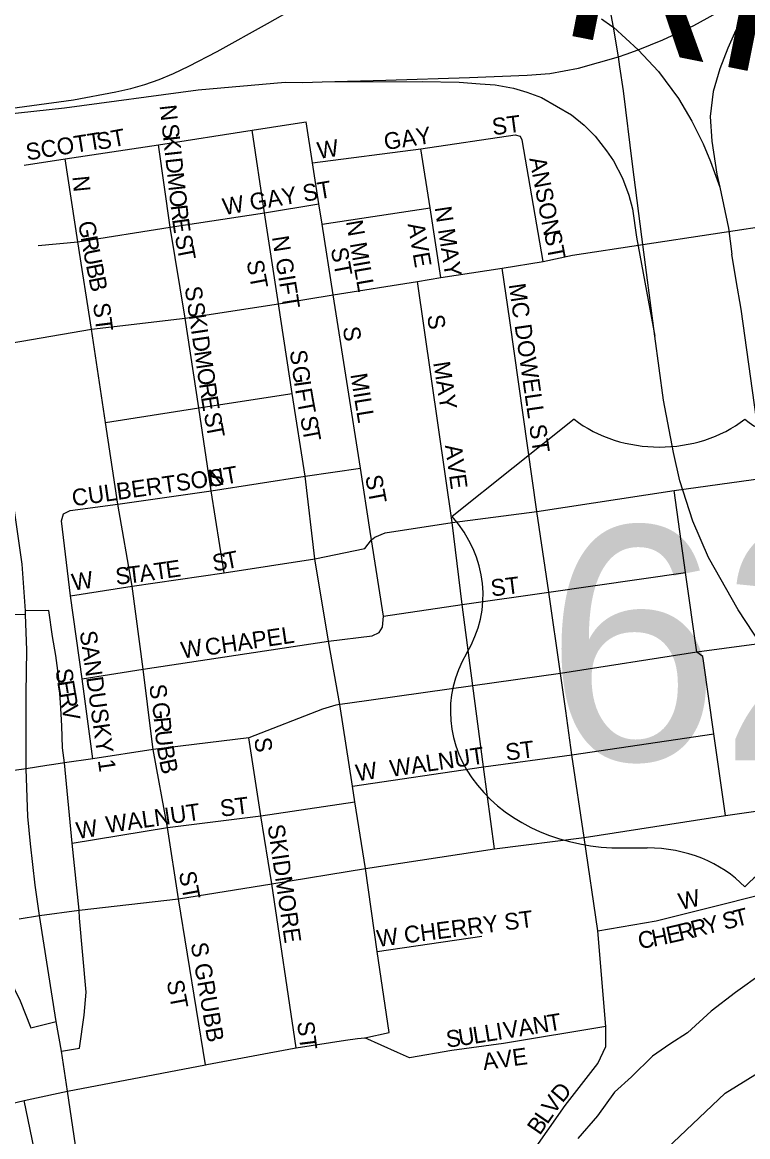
# Model space of a CAD drawing. Extents: x 0 to 34, y -6.2 to 22.
# Drawn here: x 5.72 to 6.129, y 17.461 to 18.089 of the extents above; entities that cross this region are included whole.
import ezdxf

# ---------------------------------------------------------------- set-up
doc = ezdxf.new("R2010")
doc.units = 0
for name, color, linetype in [('GM_X_City_Street', 7, 'Continuous'), ('GM_X_City_Street_Text', 7, 'Continuous'), ('GM_X_Interchange_Ramps', 7, 'Continuous'), ('GM_X_Major_River', 7, 'Continuous'), ('GM_X_Major_River_Text', 7, 'Continuous'), ('GM_X_Rail_Line', 7, 'Continuous'), ('GM_X_State_Route', 7, 'Continuous'), ('GM_X_Township', 7, 'Continuous'), ('GM_X_US_Route', 7, 'Continuous'), ('GM_X_US_Shield', 7, 'Continuous')]:
    doc.layers.add(name, color=color, linetype=linetype)

msp = doc.modelspace()

# ---------------------------------------------------------------- linework, layer by layer
at = {"layer": 'GM_X_City_Street'}
for points in [[(5.72097, 18.00872), (5.744, 18.01224), (5.79667, 18.02012), (5.84933, 18.02842), (5.87114, 18.03174), (5.87982, 18.03312)], [(5.86413, 17.93061), (5.85625, 17.9819), (5.84933, 18.02842)], [(5.895, 17.93565), (5.88879, 17.97546), (5.88697, 17.98698), (5.88334, 18.01001), (5.87982, 18.03312)], [(5.88334, 18.01001), (5.94444, 18.01796), (5.9976, 18.02584), (6.00046, 18.02506)], [(6.01341, 17.95436), (6.00152, 18.02295), (6.00046, 18.02506)], [(5.8116, 17.92255), (5.80319, 17.97386), (5.79667, 18.02012)], [(5.95572, 17.94535), (5.94959, 17.9847), (5.94444, 18.01796)], [(5.75893, 17.91619), (5.75122, 17.9656), (5.744, 18.01224)], [(5.72879, 17.96347), (5.75122, 17.9656), (5.80319, 17.97386), (5.85625, 17.9819), (5.88697, 17.98698)], [(5.88879, 17.97546), (5.94959, 17.9847)], [(6.02602, 17.70124), (6.02307, 17.72213), (6.0166, 17.76811), (6.00977, 17.81346), (5.99448, 17.9211), (5.99026, 17.95073)], [(5.98591, 17.6233), (5.97981, 17.6695), (5.9738, 17.71527), (5.96779, 17.76105), (5.96215, 17.80728), (5.94262, 17.94323)], [(5.91592, 17.80221), (5.91046, 17.838), (5.895, 17.93565)], [(5.91283, 17.51691), (5.92664, 17.51986), (5.91972, 17.56556), (5.91316, 17.61226), (5.90713, 17.6499), (5.90584, 17.65859), (5.89882, 17.70468), (5.89234, 17.74044), (5.88466, 17.78677), (5.87924, 17.83338), (5.87186, 17.88001), (5.86413, 17.93061)], [(5.83364, 17.77895), (5.82633, 17.8252), (5.81924, 17.87194), (5.8116, 17.92255)], [(5.79277, 17.68525), (5.78798, 17.72468), (5.78168, 17.77133), (5.77362, 17.81759), (5.76671, 17.86374), (5.75893, 17.91619)], [(5.76671, 17.86374), (5.81924, 17.87194), (5.87186, 17.88001)], [(5.7471, 17.76594), (5.78168, 17.77133), (5.83364, 17.77895), (5.88466, 17.78677), (5.91289, 17.79263), (5.91664, 17.7975), (5.91843, 17.79906), (5.92428, 17.80149), (5.96215, 17.80728), (6.00977, 17.81346), (6.08709, 17.82539), (6.16985, 17.83686), (6.24874, 17.84848)], [(5.74185, 17.80825), (5.74298, 17.81211), (5.74674, 17.81409), (5.77362, 17.81759), (5.82633, 17.8252), (5.87924, 17.83338), (5.91046, 17.838)], [(6.10364, 17.72934), (6.10329, 17.73178), (6.09992, 17.7343), (6.09357, 17.77917), (6.08709, 17.82539)], [(5.75956, 17.67416), (5.75353, 17.71925), (5.7471, 17.76594), (5.74185, 17.80825)], [(5.92343, 17.75456), (5.91664, 17.7975), (5.91592, 17.80221)], [(6.0166, 17.76811), (6.09357, 17.77917)], [(5.92343, 17.75456), (5.96779, 17.76105), (6.0166, 17.76811)], [(5.89234, 17.74044), (5.91692, 17.74338), (5.92101, 17.74524), (5.92275, 17.74835), (5.92343, 17.75456)], [(5.78798, 17.72468), (5.89234, 17.74044)], [(6.11599, 17.64224), (6.10946, 17.68816), (6.10364, 17.72934)], [(5.75353, 17.71925), (5.78798, 17.72468)], [(6.04859, 17.52321), (6.04419, 17.57715), (6.03645, 17.62975), (6.02953, 17.67636), (6.02602, 17.70124)], [(5.80777, 17.59516), (5.80165, 17.63536), (5.7935, 17.67926), (5.79277, 17.68525)], [(5.87409, 17.51118), (5.86039, 17.60355), (5.85417, 17.64198), (5.8475, 17.68596)], [(5.90584, 17.65859), (5.97981, 17.6695), (6.02953, 17.67636), (6.10946, 17.68816)], [(5.75184, 17.5888), (5.74796, 17.62647), (5.74371, 17.67178)], [(5.74796, 17.62647), (5.80165, 17.63536), (5.85417, 17.64198), (5.90713, 17.6499)], [(6.04419, 17.57715), (6.07695, 17.58271), (6.16763, 17.60545), (6.17586, 17.6087), (6.17019, 17.64992)], [(5.82307, 17.50162), (5.80777, 17.59516)], [(5.91972, 17.56556), (5.97885, 17.57408)], [(6.04859, 17.52321), (5.99108, 17.51362), (5.96182, 17.50967), (5.93798, 17.50557), (5.93117, 17.50864), (5.91283, 17.51691)], [(5.91735, 17.35859), (5.9301, 17.3601), (5.94362, 17.36706), (5.95377, 17.37954), (5.96697, 17.39959), (5.98846, 17.42205), (6.00539, 17.44983), (6.02578, 17.4786), (6.04419, 17.50227), (6.04863, 17.51197), (6.04859, 17.52321)], [(5.87312, 17.511), (5.87409, 17.51118), (5.90198, 17.51543), (5.90872, 17.51642), (5.91283, 17.51691)], [(5.8238, 17.50176), (5.87312, 17.511)], [(5.7253, 17.4825), (5.7453, 17.48682), (5.82307, 17.50162), (5.8238, 17.50176)], [(5.61792, 17.45684), (5.68332, 17.47268), (5.72097, 17.48156), (5.7253, 17.4825)], [(5.73199, 17.42353), (5.73264, 17.42369), (5.731, 17.43241), (5.72097, 17.48156)]]:
    msp.add_lwpolyline(points, dxfattribs=at)
at = {"layer": 'GM_X_Interchange_Ramps'}
for points in [[(5.72169, 17.75536), (5.70854, 17.75527), (5.70645, 17.74468), (5.70437, 17.73531), (5.70159, 17.72542), (5.69777, 17.71466), (5.69465, 17.7058), (5.69355, 17.69943), (5.69309, 17.68517), (5.69483, 17.66956), (5.69355, 17.66443)], [(5.74371, 17.67178), (5.74241, 17.68025), (5.74206, 17.69272), (5.74144, 17.7058), (5.74019, 17.72098), (5.73866, 17.73226), (5.73696, 17.74309), (5.73476, 17.75766), (5.72165, 17.75756)], [(5.74187, 17.50934), (5.75213, 17.51103), (5.75472, 17.5296), (5.75589, 17.54253), (5.75209, 17.58431), (5.75184, 17.5888)], [(5.70676, 17.58211), (5.70657, 17.57834), (5.7066, 17.56923), (5.70949, 17.55938), (5.71252, 17.5504), (5.71871, 17.53764), (5.72457, 17.52253), (5.73891, 17.52595)]]:
    msp.add_lwpolyline(points, dxfattribs=at)
at = {"layer": 'GM_X_Major_River'}
msp.add_lwpolyline([(6.13689, 17.55323), (6.12167, 17.54232), (6.10797, 17.53177), (6.09464, 17.51971), (6.08475, 17.51331), (6.07486, 17.50654), (6.06305, 17.49484), (6.05352, 17.48617), (6.04397, 17.47294), (6.03291, 17.4601)], dxfattribs=at)
at = {"layer": 'GM_X_Rail_Line'}
for points in [[(6.053, 18.08653), (6.0505, 18.09956), (6.04827, 18.1095), (6.04414, 18.12356), (6.04073, 18.13326), (6.03739, 18.14184), (6.02682, 18.1645), (6.01855, 18.18515), (5.96546, 18.31843)], [(6.06685, 18.07371), (6.08075, 18.07929), (6.09821, 18.08754), (6.11504, 18.09658), (6.13336, 18.10935), (6.14659, 18.11943), (6.15729, 18.12905), (6.18019, 18.14886)], [(6.18019, 18.14886), (6.15117, 18.1208), (6.12824, 18.09435), (6.12182, 18.08473), (6.11736, 18.07465), (6.11289, 18.06309), (6.10911, 18.05026), (6.10751, 18.03607), (6.10829, 18.02231), (6.11122, 18.00374), (6.11281, 17.99634)], [(5.70155, 18.03912), (5.74874, 18.04556), (5.77263, 18.05001), (5.78097, 18.05196), (5.78896, 18.05426), (5.79698, 18.05692), (5.80504, 18.06045), (5.81371, 18.06459), (5.82973, 18.07282), (5.85794, 18.08863), (5.87395, 18.09757)], [(6.04625, 18.09114), (6.05195, 18.0871), (6.053, 18.08653)], [(6.053, 18.08653), (6.06685, 18.07371)], [(6.05584, 18.06984), (6.053, 18.08653)], [(6.05584, 18.06984), (6.06019, 18.07122), (6.06685, 18.07371)], [(6.06685, 18.07371), (6.07837, 18.06157), (6.08954, 18.04629), (6.09718, 18.0336), (6.10348, 18.02071), (6.10762, 18.01073), (6.11281, 17.99634)], [(5.88879, 18.05563), (5.92467, 18.05666), (5.97182, 18.05817), (6.00428, 18.05944), (6.01714, 18.06039), (6.03326, 18.06349), (6.05584, 18.06984)], [(6.0689, 17.96841), (6.06375, 18.00933), (6.05854, 18.05064), (6.05658, 18.06416), (6.05584, 18.06984)], [(5.19034, 18.04372), (5.22185, 18.04285), (5.28067, 18.04221), (5.37426, 18.03872), (5.45396, 18.03578), (5.52984, 18.03293), (5.54834, 18.03221), (5.60644, 18.03086), (5.62605, 18.03102), (5.64991, 18.03217), (5.68995, 18.03515), (5.74369, 18.0411), (5.81886, 18.0511), (5.86799, 18.05547), (5.87784, 18.05539), (5.88879, 18.05563)], [(5.88879, 18.05563), (5.94507, 18.05579), (5.96602, 18.05547), (5.97777, 18.0546), (5.98627, 18.05396), (5.99659, 18.05206), (6.00413, 18.04991), (6.01241, 18.04692), (6.02921, 18.03713), (6.03635, 18.03126), (6.04262, 18.02507), (6.04905, 18.01673), (6.05302, 18.01118), (6.0581, 18.00141), (6.06168, 17.99173), (6.06358, 17.98419), (6.06602, 17.96807)], [(6.11281, 17.99634), (6.11776, 17.97319)], [(6.11776, 17.97319), (6.11969, 17.95861)], [(6.06602, 17.96807), (6.07628, 17.91235)], [(6.07628, 17.91235), (6.0689, 17.96841)], [(6.16274, 17.74171), (6.15193, 17.7688), (6.14691, 17.78352), (6.14357, 17.7971), (6.13986, 17.81976), (6.12486, 17.92764), (6.12216, 17.9438), (6.11969, 17.95861)], [(6.13622, 17.73842), (6.12329, 17.7581), (6.10641, 17.78765), (6.09758, 17.80809), (6.09038, 17.83082), (6.08683, 17.84675), (6.08108, 17.8763), (6.07628, 17.91235)]]:
    msp.add_lwpolyline(points, dxfattribs=at)
at = {"layer": 'GM_X_State_Route'}
for points in [[(5.72211, 17.66853), (5.72203, 17.71097), (5.72237, 17.73534), (5.72169, 17.75536), (5.72165, 17.75756), (5.71983, 17.78373), (5.71678, 17.80489), (5.71301, 17.83108), (5.70202, 17.90642)], [(5.72959, 17.58569), (5.72701, 17.60295), (5.72443, 17.62618), (5.72304, 17.64166), (5.72211, 17.66853)], [(5.7453, 17.48682), (5.74187, 17.50934), (5.73891, 17.52595), (5.72959, 17.58569)], [(5.84152, 17.20192), (5.83777, 17.21346), (5.83241, 17.2329), (5.83022, 17.24083), (5.81632, 17.2909), (5.8133, 17.29886), (5.81155, 17.30349), (5.80231, 17.32787), (5.79852, 17.33787), (5.78512, 17.36516), (5.77121, 17.39261), (5.75964, 17.41774), (5.75138, 17.44621), (5.7453, 17.48682)]]:
    msp.add_lwpolyline(points, dxfattribs=at)
at = {"layer": 'GM_X_Township'}
msp.add_lwpolyline([(6.06109, 17.43356), (6.11583, 17.48557), (6.17331, 17.52116), (6.24173, 17.55127), (6.30742, 17.59781), (6.34272, 17.63472), (6.36763, 17.66076), (6.40595, 17.71277), (6.44369, 17.78328), (6.46342, 17.83046), (6.46069, 17.89341), (6.45521, 17.96731), (6.41724, 18.01645), (6.36215, 18.0932), (6.30468, 18.15478), (6.24173, 18.2013), (6.11856, 18.21225), (5.95161, 18.21497), (5.83118, 18.24507), (5.73028, 18.32395), (5.68064, 18.36275)], dxfattribs=at)
at = {"layer": 'GM_X_US_Route'}
for points in [[(5.70202, 17.90642), (5.75893, 17.91619), (5.8116, 17.92255), (5.86413, 17.93061), (5.895, 17.93565), (5.94262, 17.94323), (5.95572, 17.94535), (5.99026, 17.95073), (6.01341, 17.95436), (6.02991, 17.95805), (6.14879, 17.97599), (6.22696, 17.98779), (6.34527, 18.00564), (6.34718, 18.00593)], [(6.37174, 17.77335), (6.31602, 17.76499), (6.26269, 17.75698), (6.18265, 17.74535), (6.09992, 17.7343), (6.02307, 17.72213), (5.9738, 17.71527), (5.90301, 17.70528)], [(5.90301, 17.70528), (5.89882, 17.70468), (5.89652, 17.70435), (5.88901, 17.70203), (5.8475, 17.68596), (5.7935, 17.67926), (5.75956, 17.67416), (5.74371, 17.67178), (5.73757, 17.67085), (5.73368, 17.67027)], [(5.73368, 17.67027), (5.72211, 17.66853), (5.69355, 17.66443)], [(5.72959, 17.58569), (5.75184, 17.5888), (5.80777, 17.59516), (5.86039, 17.60355), (5.91316, 17.61226), (5.98591, 17.6233), (6.03645, 17.62975), (6.11599, 17.64224), (6.17019, 17.64992), (6.25902, 17.66451)], [(5.71818, 17.5839), (5.72959, 17.58569)]]:
    msp.add_lwpolyline(points, dxfattribs=at)
at = {"layer": 'GM_X_US_Shield'}
for p, q in [((6.03077, 17.86554), (5.96211, 17.81061)), ((6.05824, 17.62384), (6.07197, 17.62384))]:
    msp.add_line(p, q, dxfattribs=at)
for centre, major_axis, start_param, end_param in [((6.07884, 17.90477), (-0.06866, 0), 0.795399, 2.346194), ((6.17497, 17.90477), (-0.06866, 0), 0.795399, 2.346194), ((5.88336, 17.7665), (0.09613, 0), 5.838949, 6.894067), ((6.05717, 17.70074), (0.09613, 0), 2.702327, 4.723529), ((6.07197, 17.56891), (-0.06866, 0), 3.785094, 4.712389), ((6.18183, 17.56891), (-0.06866, 0), 4.712389, 5.639684)]:
    msp.add_ellipse(centre, major_axis=major_axis, ratio=0.8, start_param=start_param, end_param=end_param, dxfattribs=at)

# ---------------------------------------------------------------- texts
at = {"layer": 'GM_X_City_Street_Text'}
for s, height, rotation, p in [('N', 0.00947, 276.28469, (5.79718, 18.04231)), ('ST', 0.00947, 7.59083, (5.98517, 18.02555)), ('ST', 0.00947, 10.62543, (5.76258, 18.0172)), ('S', 0.00947, 276.26781, (5.79836, 18.03154)), ('GAY', 0.00947, 8.5313, (5.92431, 18.01721)), ('SCOTT', 0.00947, 9.03893, (5.72263, 18.01137)), ('K', 0.00947, 276.28856, (5.79909, 18.02491)), ('W', 0.00947, 8.75753, (5.8868, 18.01221)), ('I', 0.00947, 276.30641, (5.80001, 18.01663)), ('D', 0.00947, 276.28469, (5.80046, 18.01249)), ('ANSON', 0.00947, 280.83878, (6.00549, 18.01245)), ('M', 0.00947, 276.27439, (5.80138, 18.00421)), ('N', 0.00947, 275.72791, (5.74801, 18.0023)), ('W GAY ST', 0.00947, 9.46017, (5.83353, 17.98055)), ('O', 0.00947, 276.27899, (5.80247, 17.99426)), ('R', 0.00947, 276.27851, (5.80338, 17.98598)), ('N MAY', 0.00947, 278.65224, (5.95217, 17.98489)), ('E', 0.00947, 278.16328, (5.80424, 17.97819)), ('G', 0.00947, 278.88741, (5.75134, 17.97655)), ('N MILL', 0.00947, 279.86942, (5.90219, 17.97699)), ('AVE', 0.00947, 279.78468, (5.93694, 17.97548)), ('R', 0.00947, 280.38522, (5.75267, 17.96805)), ('S', 0.00947, 280.80158, (5.80572, 17.96866)), ('N GIFT', 0.00947, 279.03971, (5.8605, 17.96823)), ('ST', 0.00947, 280.62791, (6.01382, 17.97078)), ('U', 0.00947, 281.27091, (5.75406, 17.96051)), ('T', 0.00947, 280.89004, (5.80697, 17.96209)), ('ST', 0.00947, 280.61472, (5.8936, 17.96157)), ('B', 0.00947, 281.31233, (5.75568, 17.95233)), ('ST', 0.00947, 280.62791, (5.84615, 17.95444)), ('B', 0.00947, 281.31233, (5.75716, 17.94498)), ('MC DOWELL ST', 0.0094697, 278.28593, (5.99385, 17.94145)), ('S', 0.00947, 278.447, (5.81133, 17.93988)), ('ST', 0.00947, 277.13343, (5.75968, 17.93067)), ('S', 0.00947, 278.4397, (5.81268, 17.93081)), ('K', 0.00947, 278.42378, (5.81366, 17.92422)), ('S', 0.00947, 277.12166, (5.94801, 17.924)), ('I', 0.00947, 278.42057, (5.81488, 17.91597)), ('S', 0.00947, 277.12166, (5.90051, 17.91734)), ('D', 0.00947, 278.44471, (5.81549, 17.91185)), ('M', 0.00947, 278.42631, (5.81671, 17.9036)), ('S', 0.00947, 277.86732, (5.87051, 17.90403)), ('MAY', 0.00947, 278.87546, (5.95134, 17.89739)), ('O', 0.00947, 278.44471, (5.81818, 17.89371)), ('G', 0.00947, 277.87049, (5.87176, 17.89495)), ('MILL', 0.00947, 279.25038, (5.90466, 17.89074)), ('R', 0.00947, 278.43231, (5.8194, 17.88547)), ('I', 0.00947, 278.01896, (5.87291, 17.88667)), ('E', 0.00947, 279.10406, (5.82052, 17.87793)), ('F', 0.00947, 279.49382, (5.87353, 17.88228)), ('T', 0.00947, 280.53626, (5.87466, 17.87552)), ('S', 0.00947, 280.72691, (5.82206, 17.86859)), ('S', 0.00947, 280.60791, (5.87635, 17.86649)), ('T', 0.00947, 280.77669, (5.82331, 17.86204)), ('T', 0.00947, 280.62469, (5.87758, 17.85993)), ('AVE', 0.00947, 277.84924, (5.95801, 17.85069)), ('CULBERTSON', 0.00947, 8.21712, (5.74849, 17.81638)), ('ST', 0.00947, 10.01385, (5.82593, 17.82721)), ('ST', 0.00947, 280.61224, (5.91299, 17.83328)), ('S', 0.00947, 8.96837, (5.82769, 17.77972)), ('T', 0.00947, 10.98955, (5.83464, 17.78082)), ('A', 0.00947, 8.05602, (5.78648, 17.77372)), ('T', 0.00947, 8.13829, (5.79474, 17.77489)), ('E', 0.00947, 8.14169, (5.80134, 17.77583)), ('W', 0.00947, 8.75753, (5.74847, 17.76888)), ('S', 0.00947, 5.47141, (5.77276, 17.77223)), ('T', 0.00947, 6.89755, (5.77965, 17.77289)), ('ST', 0.00947, 7.12165, (5.98435, 17.76555)), ('SANDUSKY 1', 0.00947, 278.03613, (5.75218, 17.7457)), ('CHAPEL', 0.00947, 8.42623, (5.82348, 17.73221)), ('W', 0.00947, 9.45937, (5.81012, 17.73054)), ('S', 0.00947, 277.97557, (5.73852, 17.72445)), ('E', 0.00947, 279.41898, (5.73948, 17.71759)), ('S', 0.00947, 277.12166, (5.79135, 17.71567)), ('R', 0.00947, 279.84454, (5.74059, 17.71094)), ('V', 0.00947, 280.11829, (5.74188, 17.7035)), ('G', 0.00947, 275.58229, (5.79302, 17.70562)), ('R', 0.00947, 275.60126, (5.79383, 17.69732)), ('U', 0.00947, 276.08477, (5.79457, 17.68977)), ('S', 0.00947, 277.12166, (5.85051, 17.68567)), ('ST', 0.00947, 7.12165, (5.99269, 17.67306)), ('B', 0.00947, 280.24079, (5.79556, 17.68074)), ('WALNUT', 0.00947, 8.24803, (5.92765, 17.66388)), ('B', 0.00947, 281.82942, (5.79695, 17.67308)), ('W', 0.00947, 8.74363, (5.90847, 17.66138)), ('ST', 0.00947, 7.13342, (5.83185, 17.64139)), ('WALNUT', 0.00947, 8.12835, (5.76763, 17.63221)), ('W', 0.00947, 8.74111, (5.75097, 17.62888)), ('SKIDMORE', 0.00947, 278.32629, (5.858, 17.63654)), ('ST', 0.00947, 280.61472, (5.808, 17.60995)), ('W', 0.00947, 13.00321, (6.09084, 17.58885)), ('W CHERRY ST', 0.0094697, 7.35081, (5.92018, 17.56805)), ('T', 0.00947, 14.04287, (6.12206, 17.57924)), ('R', 0.00947, 14.05082, (6.09781, 17.57317)), ('Y', 0.00947, 14.04154, (6.10508, 17.575)), ('S', 0.00947, 14.04835, (6.11559, 17.57762)), ('C', 0.00947, 8.60401, (6.06748, 17.56692)), ('H', 0.00947, 11.47845, (6.07541, 17.56814)), ('E', 0.00947, 12.90835, (6.08383, 17.56985)), ('R', 0.00947, 13.84089, (6.09049, 17.57137)), ('S GRUBB', 0.00947, 279.78103, (5.81467, 17.56992)), ('ST', 0.00947, 280.62791, (5.80115, 17.54861)), ('V', 0.00947, 9.21802, (5.99178, 17.51624)), ('A', 0.00947, 9.19645, (6.00001, 17.51758)), ('N', 0.00947, 9.22198, (6.00824, 17.51891)), ('T', 0.00947, 9.21977, (6.01646, 17.52025)), ('ST', 0.00947, 277.13343, (5.87468, 17.52567)), ('S', 0.00947, 5.55561, (5.95898, 17.51141)), ('U', 0.00947, 8.97029, (5.96623, 17.51214)), ('L', 0.00947, 9.19237, (5.9745, 17.51344)), ('L', 0.00947, 9.21733, (5.98109, 17.51451)), ('I', 0.00947, 9.22124, (5.98767, 17.51558)), ('AVE', 0.00947, 7.85561, (5.97989, 17.49858)), ('D', 0.00947, 49.6263, (6.02411, 17.47972)), ('V', 0.00947, 54.58175, (6.01941, 17.4731)), ('B', 0.00947, 55.62281, (6.01144, 17.46145)), ('L', 0.00947, 55.60541, (6.01567, 17.46764))]:
    msp.add_text(s, height=height, rotation=rotation, dxfattribs=at).set_placement(p)
at = {"layer": 'GM_X_Major_River_Text'}
msp.add_text('River', height=0.094694, rotation=348.77331, dxfattribs=at).set_placement((6.01962, 18.0835))
at = {"layer": 'GM_X_US_Shield'}
msp.add_text('62D', height=0.131836, dxfattribs=at).set_placement((6.01471, 17.67328))

doc.saveas('drawing.dxf')
